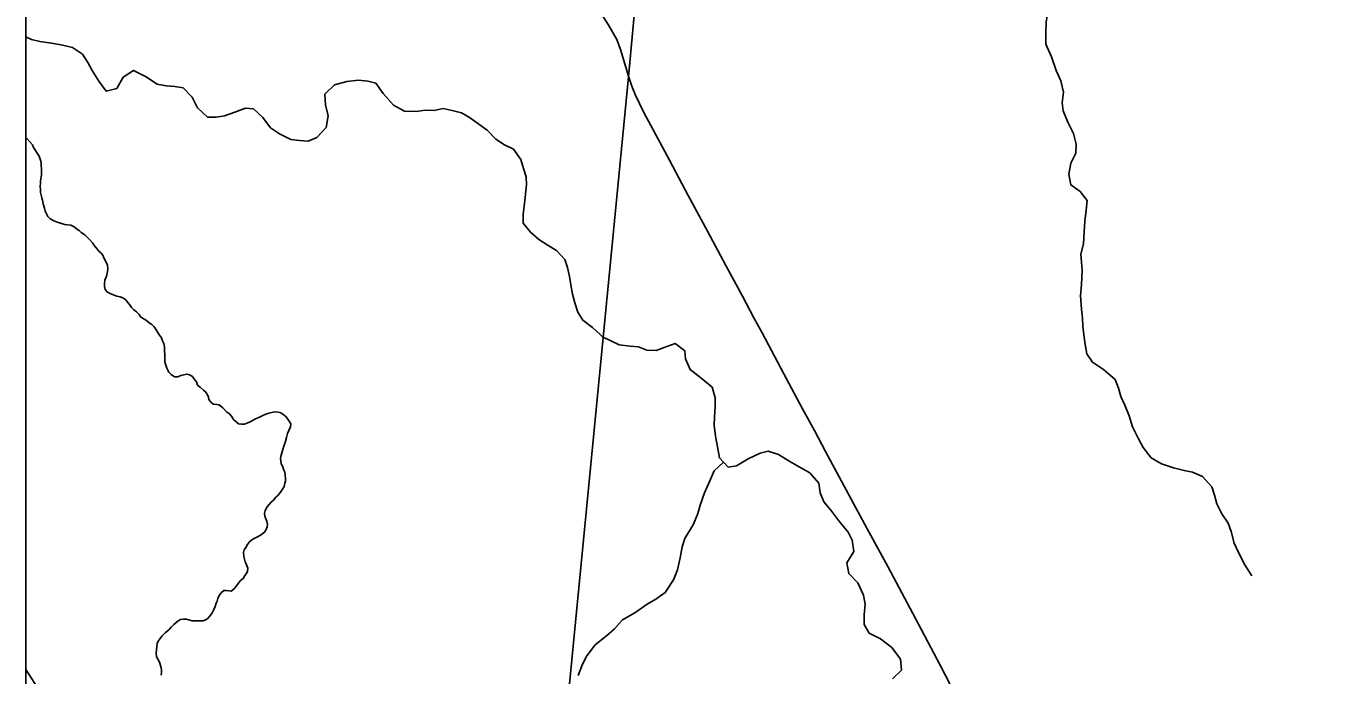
# Model space of a CAD drawing. Extents: x 0 to 34, y 0 to 22.
# Drawn here: x 17.162 to 18.692, y 16.521 to 17.286 of the extents above; entities that cross this region are included whole.
import ezdxf

# ---------------------------------------------------------------- set-up
doc = ezdxf.new("R2010")
doc.units = 0
for name, color, linetype in [('GM_X_Corporation', 7, 'Continuous'), ('GM_X_Minor_River', 7, 'Continuous'), ('GM_X_State_Route', 7, 'Continuous'), ('GM_X_Township_Road', 7, 'Continuous')]:
    doc.layers.add(name, color=color, linetype=linetype)

msp = doc.modelspace()

# ---------------------------------------------------------------- linework, layer by layer
at = {"layer": 'GM_X_Corporation'}
for points in [[(18.23, 21.1059), (17.1625, 21.1059), (17.1625, 14.3059), (17.597, 14.3059), (17.6136, 14.4601), (17.7239, 15.6245), (17.7373, 15.7617), (17.7834, 16.317), (17.8718, 17.2256), (17.9672, 18.2605), (18.0387, 19.0962), (18.0879, 19.5959), (18.1731, 20.4696), (18.203, 20.7746)], [(18.23, 21.1059), (17.1625, 21.1059), (17.1625, 16.0215), (17.412, 16.1394), (17.7834, 16.317), (17.8718, 17.2256), (17.9672, 18.2605), (18.0387, 19.0962), (18.0879, 19.5959), (18.1731, 20.4696), (18.203, 20.7746)], [(17.597, 14.3059), (23.9625, 14.3059), (23.9625, 21.1059), (18.23, 21.1059), (18.203, 20.7746), (18.1731, 20.4696), (18.0879, 19.5959), (18.0387, 19.0962), (17.9672, 18.2605), (17.8718, 17.2256), (17.7834, 16.317), (17.7373, 15.7617), (17.7239, 15.6245), (17.6136, 14.4601)]]:
    msp.add_lwpolyline(points, close=True, dxfattribs=at)
msp.add_lwpolyline([(22.4736, 19.0897), (21.6862, 19.7442), (21.462, 19.9289), (21.2024, 20.1483), (21.1503, 20.1924), (20.9887, 20.3291), (20.5209, 20.5272), (20.0591, 20.7271), (19.4417, 20.9771), (19.1325, 21.1059), (18.23, 21.1059), (18.203, 20.7746), (18.1731, 20.4696), (18.0879, 19.5959), (18.0387, 19.0962), (17.9672, 18.2605), (17.8718, 17.2256), (17.7834, 16.317)], dxfattribs=at)
at = {"layer": 'GM_X_Minor_River'}
for points in [[(18.4254, 17.4493), (18.4213, 17.435), (18.4157, 17.4215), (18.4098, 17.4098), (18.4062, 17.4), (18.4014, 17.3884), (18.397, 17.3774), (18.3914, 17.3654), (18.3843, 17.3523), (18.378, 17.3384), (18.3724, 17.3244), (18.3692, 17.3146), (18.3651, 17.3003), (18.3634, 17.2901), (18.3631, 17.2776), (18.3632, 17.2643), (18.3697, 17.2494)], [(17.1625, 17.2726), (17.1689, 17.2698), (17.1788, 17.2673), (17.1925, 17.2655), (17.2039, 17.2634), (17.2172, 17.2601), (17.2292, 17.2522), (17.2352, 17.2426), (17.2403, 17.233), (17.2481, 17.2207), (17.257, 17.2087), (17.2693, 17.2119), (17.2768, 17.2251), (17.2892, 17.2332), (17.3032, 17.2261), (17.3171, 17.2171), (17.3274, 17.215), (17.3377, 17.2144), (17.3476, 17.2127), (17.3581, 17.2018), (17.3643, 17.1892), (17.3763, 17.1783), (17.3862, 17.1781), (17.3962, 17.1798), (17.4085, 17.1841), (17.4208, 17.1888), (17.4303, 17.1879), (17.4412, 17.1778), (17.4505, 17.1658), (17.4611, 17.1587), (17.4743, 17.152), (17.4846, 17.1507), (17.4945, 17.1501), (17.5049, 17.1541), (17.5158, 17.1661), (17.5184, 17.1797), (17.5152, 17.1927), (17.5143, 17.2053), (17.5256, 17.2161), (17.5402, 17.2203), (17.5539, 17.2216), (17.565, 17.2206), (17.5745, 17.2182), (17.583, 17.2062), (17.5953, 17.1923), (17.6082, 17.1852), (17.6219, 17.1849)], [(18.3697, 17.2494), (18.3752, 17.2331), (18.3807, 17.2208), (18.3839, 17.2075), (18.3822, 17.195), (18.3836, 17.1855), (18.3891, 17.1721), (18.3957, 17.1588), (18.3989, 17.1462), (18.3984, 17.1359), (18.3925, 17.1239), (18.3901, 17.111), (18.3926, 17.0984), (18.4034, 17.0907), (18.4116, 17.08), (18.4107, 17.0686), (18.409, 17.0557), (18.4081, 17.0432), (18.4075, 17.0288), (18.4043, 17.017), (18.4049, 17.0075), (18.4059, 16.998), (18.4049, 16.981), (18.4039, 16.9677), (18.4052, 16.9521), (18.4062, 16.9415), (18.4068, 16.932), (18.4078, 16.9217), (18.4092, 16.9103), (18.4113, 16.8993), (18.418, 16.8897), (18.4311, 16.8811), (18.4446, 16.8692), (18.4486, 16.8589), (18.4515, 16.849), (18.4559, 16.839), (18.461, 16.8265), (18.465, 16.8135), (18.472, 16.7993), (18.4775, 16.789), (18.4872, 16.7771), (18.4993, 16.7697), (18.5132, 16.765), (18.5261, 16.7622), (18.5359, 16.7601), (18.5476, 16.755), (18.5584, 16.7427), (18.5617, 16.7328), (18.5645, 16.7229), (18.5701, 16.7111), (18.5779, 16.7), (18.5811, 16.69), (18.5847, 16.6763), (18.5899, 16.6653), (18.5972, 16.6511), (18.6054, 16.6381)], [(17.6219, 17.1849), (17.6326, 17.1866), (17.6432, 17.1861), (17.6535, 17.1882), (17.6641, 17.1861), (17.675, 17.1833), (17.6848, 17.1778), (17.6957, 17.1701), (17.7054, 17.1627), (17.7155, 17.1523), (17.7257, 17.1457), (17.7366, 17.1406), (17.7451, 17.1284), (17.748, 17.1177), (17.7513, 17.1078), (17.7519, 17.0983), (17.7501, 17.0835), (17.7488, 17.0733), (17.7479, 17.0638), (17.7478, 17.0535), (17.7563, 17.0428), (17.7661, 17.0339), (17.7762, 17.0277), (17.7871, 17.0211), (17.7968, 17.0107), (17.8001, 17.0011), (17.8022, 16.9905), (17.8039, 16.9806), (17.8057, 16.9699), (17.8086, 16.9596), (17.8122, 16.9486), (17.8181, 16.939), (17.8294, 16.9305), (17.8385, 16.9222), (17.8412, 16.9194)], [(17.1625, 17.1538), (17.1634, 17.1529), (17.1671, 17.149), (17.1701, 17.1455), (17.1715, 17.1425), (17.1737, 17.139), (17.1755, 17.1359), (17.1781, 17.1324), (17.1788, 17.1298), (17.1799, 17.1263), (17.1802, 17.1236), (17.1805, 17.121), (17.1808, 17.1179), (17.1807, 17.1137), (17.1806, 17.1103), (17.1801, 17.1054), (17.1797, 17.1028), (17.1796, 17.1001), (17.1791, 17.0971), (17.1794, 17.0925), (17.1797, 17.0895), (17.1804, 17.0864), (17.1811, 17.0833), (17.1818, 17.0803), (17.1828, 17.0761), (17.1842, 17.0711), (17.1849, 17.0673), (17.1867, 17.0642), (17.1881, 17.0611), (17.1911, 17.0584), (17.1952, 17.056), (17.1994, 17.0544), (17.202, 17.0536), (17.2054, 17.0527), (17.2081, 17.0519), (17.2115, 17.0515), (17.2153, 17.051), (17.2194, 17.049), (17.222, 17.0466), (17.225, 17.0447), (17.2276, 17.0423), (17.2317, 17.0396), (17.2343, 17.0372), (17.2377, 17.0337), (17.241, 17.0302), (17.2432, 17.0267), (17.2454, 17.024), (17.248, 17.0206), (17.2506, 17.0182), (17.2528, 17.0155), (17.2542, 17.0124), (17.2557, 17.0097), (17.2586, 17.004), (17.2589, 16.999), (17.258, 16.9945), (17.2571, 16.9911), (17.2555, 16.9862), (17.255, 16.9824), (17.2549, 16.9786), (17.2556, 16.9752), (17.2586, 16.972), (17.2623, 16.97), (17.2665, 16.9684), (17.2695, 16.9672), (17.2733, 16.9667), (17.2767, 16.9655), (17.28, 16.9632), (17.2822, 16.9601), (17.2844, 16.9574)], [(17.2844, 16.9574), (17.2866, 16.9539), (17.2896, 16.9512), (17.2926, 16.9488), (17.2956, 16.9457), (17.2974, 16.943), (17.3004, 16.941), (17.3045, 16.9386), (17.3075, 16.9359), (17.3105, 16.9339), (17.3131, 16.9316), (17.3153, 16.9285), (17.3171, 16.9258), (17.3197, 16.9215), (17.3219, 16.9181), (17.323, 16.9154), (17.3248, 16.9115), (17.3254, 16.9077), (17.3257, 16.902), (17.326, 16.8994), (17.3259, 16.8952), (17.3261, 16.8902), (17.3268, 16.8872), (17.3282, 16.8826), (17.3308, 16.878), (17.3334, 16.8752), (17.3375, 16.8725), (17.3413, 16.8724), (17.3448, 16.8738), (17.3482, 16.8749), (17.352, 16.8756), (17.355, 16.8747), (17.3584, 16.8727), (17.361, 16.8693), (17.3632, 16.8665), (17.3646, 16.8627), (17.368, 16.8596), (17.3713, 16.8565), (17.3739, 16.8545), (17.3761, 16.851), (17.3772, 16.8483), (17.3779, 16.8457), (17.3805, 16.8422), (17.3831, 16.8402), (17.3873, 16.8397), (17.3899, 16.8393), (17.3944, 16.8358), (17.3988, 16.8307), (17.4015, 16.8291), (17.4044, 16.826), (17.4066, 16.8222), (17.41, 16.8194), (17.4126, 16.8171), (17.4164, 16.8166), (17.4198, 16.8165), (17.4236, 16.818), (17.4263, 16.8194), (17.4298, 16.8212), (17.4325, 16.8227), (17.4367, 16.8245), (17.4413, 16.8267), (17.4448, 16.8285), (17.4483, 16.8295), (17.4536, 16.8309), (17.4563, 16.8312), (17.4593, 16.8308), (17.4624, 16.83), (17.465, 16.8284), (17.4687, 16.8252), (17.4724, 16.8202), (17.4742, 16.8171), (17.4737, 16.8133), (17.4721, 16.8092), (17.4705, 16.8058), (17.4692, 16.8009), (17.4676, 16.7952), (17.4659, 16.7907), (17.4647, 16.7866), (17.4635, 16.7828), (17.4626, 16.7786), (17.4621, 16.776), (17.4625, 16.7733), (17.4628, 16.7699), (17.4646, 16.7672), (17.466, 16.7626), (17.4671, 16.7599), (17.4677, 16.7565), (17.468, 16.7523), (17.468, 16.7496), (17.4671, 16.747), (17.4663, 16.7432), (17.4643, 16.7402), (17.4623, 16.7365), (17.4592, 16.7331), (17.4568, 16.7305), (17.4537, 16.7272), (17.4513, 16.7246), (17.4486, 16.722), (17.4463, 16.7194), (17.4439, 16.7149), (17.4434, 16.7119)], [(17.8412, 16.9194), (17.8609, 16.9102), (17.8737, 16.9085), (17.8836, 16.9076), (17.8934, 16.9037), (17.9044, 16.9035), (17.9139, 16.9068), (17.9269, 16.9115), (17.9381, 16.903), (17.9387, 16.8935), (17.9442, 16.8809), (17.957, 16.8713), (17.9701, 16.8601), (17.9737, 16.8475), (17.974, 16.8376), (17.973, 16.8251), (17.9725, 16.8153), (17.9742, 16.8023), (17.9767, 16.7898), (17.9788, 16.7768), (17.9892, 16.7661), (17.9991, 16.7674), (18.0125, 16.7756), (18.0266, 16.7826), (18.0361, 16.7848), (18.0482, 16.7808), (18.0617, 16.7727), (18.0756, 16.7649), (18.0854, 16.7591), (18.0959, 16.7471), (18.0976, 16.7357), (18.1016, 16.725), (18.1098, 16.7154), (18.1195, 16.7028), (18.1303, 16.6894), (18.1351, 16.6798), (18.1372, 16.6665), (18.129, 16.6533), (18.1311, 16.6407), (18.1419, 16.6296), (18.1485, 16.6151), (18.1503, 16.6048), (18.1493, 16.5919), (18.1492, 16.5805), (18.1551, 16.5706), (18.1683, 16.5639), (18.1818, 16.5535), (18.1918, 16.5397), (18.1931, 16.5268), (18.1824, 16.5167)], [(17.9836, 16.7718), (17.9728, 16.7617), (17.9674, 16.75), (17.9611, 16.7357), (17.956, 16.7213), (17.9535, 16.7115), (17.9484, 16.6987), (17.9383, 16.6821), (17.9351, 16.6723), (17.9327, 16.659), (17.9294, 16.645), (17.9247, 16.6333), (17.915, 16.6183), (17.9039, 16.6104), (17.8936, 16.6045), (17.8794, 16.5944), (17.8649, 16.5863), (17.8552, 16.5754), (17.8457, 16.5672), (17.8326, 16.5567), (17.8226, 16.5436), (17.8175, 16.5338), (17.8127, 16.5206)], [(17.4434, 16.7119), (17.4437, 16.7084), (17.4448, 16.705), (17.4462, 16.7023), (17.4469, 16.6989), (17.4464, 16.6958), (17.4452, 16.6924), (17.4432, 16.6894), (17.4397, 16.6865), (17.4359, 16.6843), (17.4313, 16.6821), (17.4282, 16.6803), (17.4255, 16.6781), (17.4231, 16.6747), (17.4215, 16.6713), (17.4195, 16.6687), (17.4187, 16.6653), (17.4189, 16.6608), (17.4196, 16.6577), (17.4207, 16.6546), (17.4221, 16.6508), (17.4235, 16.647), (17.4231, 16.6436), (17.4222, 16.6409), (17.4203, 16.6383), (17.4183, 16.6349), (17.4152, 16.6324), (17.4128, 16.6294), (17.4101, 16.626), (17.4077, 16.6227), (17.4042, 16.6201), (17.4016, 16.6202), (17.3981, 16.6206), (17.3955, 16.6207), (17.3924, 16.6181), (17.39, 16.6147), (17.3884, 16.6113), (17.3876, 16.6083), (17.3864, 16.6057), (17.3851, 16.6019), (17.3835, 16.5985), (17.3815, 16.5944), (17.3799, 16.5918), (17.3764, 16.5877), (17.3737, 16.5862), (17.371, 16.5848), (17.3676, 16.5849), (17.3641, 16.585), (17.3607, 16.585), (17.3581, 16.5851), (17.3554, 16.5859), (17.3516, 16.5868), (17.3478, 16.5869), (17.3444, 16.5866), (17.3417, 16.5851), (17.3366, 16.5807), (17.3335, 16.5777), (17.3308, 16.5744), (17.3265, 16.5707), (17.3226, 16.567), (17.3206, 16.5643), (17.3183, 16.561), (17.3171, 16.5584), (17.3166, 16.5549), (17.3161, 16.5504), (17.3156, 16.5474), (17.3163, 16.5424), (17.3181, 16.5393), (17.3199, 16.5351), (17.321, 16.5324), (17.3217, 16.5297), (17.322, 16.5271), (17.3219, 16.524), (17.3215, 16.521)]]:
    msp.add_lwpolyline(points, dxfattribs=at)
at = {"layer": 'GM_X_State_Route'}
for points in [[(17.872, 17.2251), (17.8622, 17.258), (17.8579, 17.2695), (17.8478, 17.2875), (17.8077, 17.3507), (17.7613, 17.4223), (17.7165, 17.4924), (17.6661, 17.5706), (17.6304, 17.6264), (17.5985, 17.6756), (17.5724, 17.7168), (17.5493, 17.7526)], [(18.2631, 16.4856), (18.2391, 16.5319), (18.2166, 16.5742), (18.1966, 16.6121), (18.1769, 16.6488), (18.1548, 16.6898), (18.1395, 16.7182), (18.1227, 16.7494), (18.1038, 16.7844), (18.0906, 16.809), (18.0767, 16.8347), (18.0547, 16.8758), (18.0291, 16.9241), (18.0192, 16.942), (18.0058, 16.9673), (17.9864, 17.0034), (17.9647, 17.0439), (17.9421, 17.0861), (17.9199, 17.1277), (17.8899, 17.1836), (17.8798, 17.2048), (17.8757, 17.2145), (17.872, 17.2251)]]:
    msp.add_lwpolyline(points, dxfattribs=at)
at = {"layer": 'GM_X_Township_Road'}
msp.add_lwpolyline([(17.4215, 16.1243), (17.4122, 16.1388), (17.1625, 16.5277)], dxfattribs=at)

doc.saveas('drawing.dxf')
